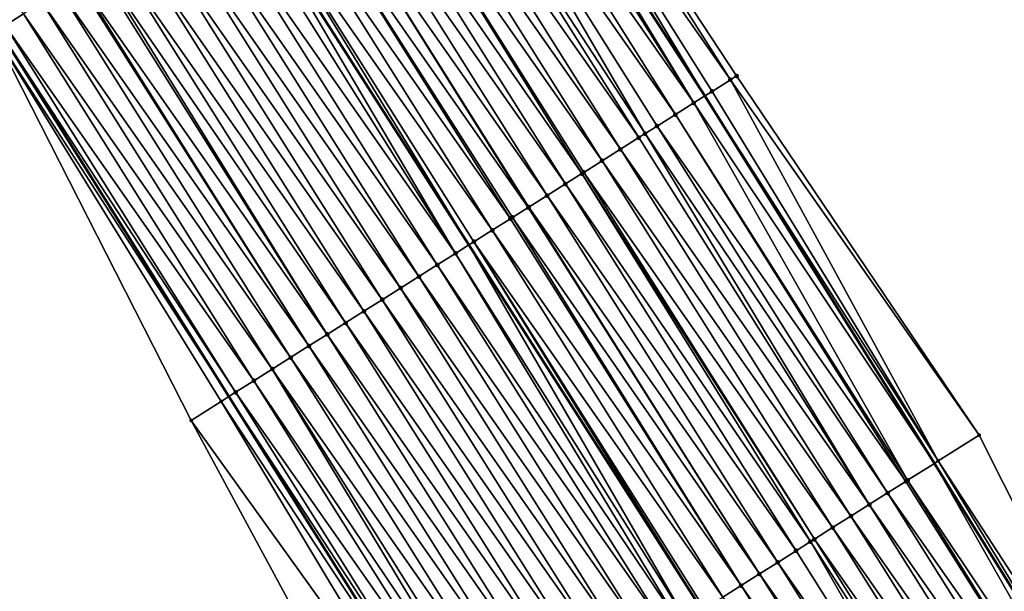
# Model space of a CAD drawing. Header units: feet. Extents: x 2017353 to 2024169, y 808050 to 818690.
# Tile 293 of 305: x 2023142 to 2023187, y 813566 to 813593. Entities that reach past the tile are written whole.
import ezdxf

# ---------------------------------------------------------------- set-up
doc = ezdxf.new("R2010")
doc.units = ezdxf.units.FT
doc.header["$MEASUREMENT"] = 0
for name, color, linetype, lineweight in [('EP_Travel Lane', 172, 'Continuous', 53), ('SB-Road Shots', 141, 'Continuous', 100), ('SB-Road X-Section', 40, 'Continuous', 13), ('STRIPING', 60, 'Continuous', 53)]:
    doc.layers.add(name, color=color, linetype=linetype, lineweight=lineweight)
doc.layers.add('I-77-MM15-17_SB-Surface-BORDER', color=7, linetype='Continuous')
doc.layers.add('I-77-MM15-17_SB-Surface-TIN', color=7, linetype='Continuous')

msp = doc.modelspace()

# ---------------------------------------------------------------- linework, layer by layer
at = {"layer": 'EP_Travel Lane'}
for points in [[(2022991.022505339, 813803.1458993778, 305.6170101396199), (2023003.285776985, 813787.5748178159, 306.3176587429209), (2023015.481625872, 813771.7401552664, 307.0422273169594), (2023027.677817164, 813755.9050481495, 307.7509931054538), (2023039.451268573, 813740.0749688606, 308.4438648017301), (2023051.259084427, 813723.947273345, 309.1315599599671), (2023062.910742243, 813707.9515460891, 309.8217512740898), (2023074.398836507, 813691.5952784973, 310.526257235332), (2023085.886663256, 813675.2393917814, 311.2440111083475), (2023097.152630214, 813658.9396776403, 311.9564695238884), (2023108.400717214, 813642.4176705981, 312.6668367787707), (2023119.426560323, 813626.1889705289, 313.387801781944), (2023130.063606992, 813609.2629426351, 313.9963628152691), (2023140.69929861, 813592.3390709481, 314.6781366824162), (2023151.334193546, 813575.4164669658, 315.40295375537), (2023161.970089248, 813558.4922705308, 316.0737007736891), (2023172.605150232, 813541.5694023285, 316.789546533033), (2023183.240155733, 813524.6466224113, 317.5083899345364)], [(2023022.87013042, 813802.7523768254, 308.1706826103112), (2023034.977134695, 813786.8482880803, 308.8740634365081), (2023047.084266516, 813770.9440317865, 309.571511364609), (2023059.192058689, 813754.6059007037, 310.2723964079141), (2023070.999675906, 813738.4784764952, 310.9698875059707), (2023082.927156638, 813722.1074260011, 311.6875594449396), (2023094.503306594, 813705.8125200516, 312.3790393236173), (2023106.078957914, 813689.5183159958, 313.0950110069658), (2023117.66792653, 813672.9413949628, 313.7577293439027), (2023129.028182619, 813656.4919666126, 314.3854467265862), (2023140.662172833, 813639.5990378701, 315.0095620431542), (2023151.539390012, 813622.8244211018, 315.6302828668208), (2023162.414023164, 813606.0537893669, 316.3875281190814), (2023173.289229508, 813589.2822736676, 317.1144895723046), (2023183.876974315, 813572.3268029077, 317.7604418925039), (2023194.421320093, 813555.3463802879, 318.4628187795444), (2023204.926228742, 813538.3413243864, 319.1687769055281)]]:
    msp.add_polyline3d(points, dxfattribs=at)
at = {"layer": 'I-77-MM15-17_SB-Surface-BORDER', "color": 3, "linetype": 'Continuous', "lineweight": -3}
for points in [[(2023024.964333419, 813804.3748025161, 308.3566072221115), (2023036.946262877, 813788.3742271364, 309.0580661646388), (2023049.169284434, 813772.559950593, 309.7702060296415), (2023061.614257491, 813756.3884599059, 310.4876143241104), (2023073.555617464, 813740.3594481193, 311.1966983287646), (2023085.154819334, 813723.6827751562, 311.8932503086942), (2023097.306286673, 813707.7941838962, 312.6253809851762), (2023108.604489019, 813691.3039202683, 313.3191232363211), (2023120.218062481, 813674.6817501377, 313.9789343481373), (2023131.518725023, 813658.1914563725, 314.5969364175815), (2023143.673377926, 813641.498583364, 315.1908668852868), (2023153.677246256, 813624.1738184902, 315.7780576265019), (2023163.769587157, 813606.9100084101, 316.4957880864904), (2023174.75253143, 813590.2067672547, 317.2367992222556), (2023185.943921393, 813573.6322411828, 317.9227440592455), (2023194.975082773, 813555.6961595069, 318.5071512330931), (2023205.189514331, 813538.5075337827, 319.1876011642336)], [(2023181.852581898, 813523.7702748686, 317.3997637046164), (2023171.551339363, 813540.9040270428, 316.7113860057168), (2023159.106655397, 813556.6838220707, 315.8496676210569), (2023149.587475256, 813574.3128165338, 315.2545603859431), (2023140.480258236, 813592.200764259, 314.6617741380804), (2023129.52701318, 813608.9241119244, 313.9559350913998), (2023117.200194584, 813624.78267664, 313.2088364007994), (2023105.421882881, 813640.386232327, 312.4429763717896), (2023094.197176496, 813656.9241267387, 311.7330354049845), (2023082.980358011, 813673.1857900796, 311.0144584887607), (2023070.66707368, 813688.9574749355, 310.2098197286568), (2023059.170121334, 813705.3067500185, 309.4875459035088), (2023047.574174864, 813721.2345558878, 308.7830737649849), (2023036.571872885, 813737.9548142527, 308.1614076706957), (2023024.851758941, 813753.7143577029, 307.4715350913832), (2023014.230916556, 813770.7705758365, 306.9171997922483), (2023000.449103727, 813785.3755890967, 306.0302409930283), (2022988.183231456, 813800.871041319, 305.3299364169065)]]:
    msp.add_polyline3d(points, dxfattribs=at)
at = {"layer": 'I-77-MM15-17_SB-Surface-TIN', "color": 128, "linetype": 'Continuous', "lineweight": -3}
for points in [[(2023141.007146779, 813592.5334527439, 314.7011332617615), (2023141.852640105, 813593.0674437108, 314.7674261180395), (2023130.372554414, 813609.4580266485, 314.0196393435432)], [(2023174.469288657, 813590.027860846, 317.2141564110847), (2023163.769587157, 813606.9100084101, 316.4957880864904), (2023162.989810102, 813606.4174775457, 316.4335637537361)], [(2023174.469288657, 813590.027860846, 317.2141564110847), (2023174.75253143, 813590.2067672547, 317.2367992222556), (2023163.769587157, 813606.9100084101, 316.4957880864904)], [(2023162.989810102, 813606.4174775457, 316.4335637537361), (2023162.414023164, 813606.0537893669, 316.3875281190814), (2023173.289229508, 813589.2822736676, 317.1144895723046)], [(2023173.623879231, 813589.4937363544, 317.1433300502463), (2023162.989810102, 813606.4174775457, 316.4335637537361), (2023173.289229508, 813589.2822736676, 317.1144895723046)], [(2023173.623879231, 813589.4937363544, 317.1433300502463), (2023174.469288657, 813590.027860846, 317.2141564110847), (2023162.989810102, 813606.4174775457, 316.4335637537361)], [(2023172.77850735, 813588.9595521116, 317.0704749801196), (2023162.14434092, 813605.8834481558, 316.365966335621), (2023161.298889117, 813605.3493911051, 316.297429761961)], [(2023172.77850735, 813588.9595521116, 317.0704749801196), (2023162.414023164, 813606.0537893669, 316.3875281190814), (2023162.14434092, 813605.8834481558, 316.365966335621)], [(2023172.77850735, 813588.9595521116, 317.0704749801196), (2023173.289229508, 813589.2822736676, 317.1144895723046), (2023162.414023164, 813606.0537893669, 316.3875281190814)], [(2023171.933132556, 813588.4253725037, 316.9977772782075), (2023161.298889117, 813605.3493911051, 316.297429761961), (2023160.453406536, 813604.8153830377, 316.2305562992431)], [(2023171.933132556, 813588.4253725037, 316.9977772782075), (2023172.77850735, 813588.9595521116, 317.0704749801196), (2023161.298889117, 813605.3493911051, 316.297429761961)], [(2023170.535514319, 813587.5427371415, 316.8897255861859), (2023160.453406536, 813604.8153830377, 316.2305562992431), (2023159.607913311, 813604.2813919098, 316.1642579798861)], [(2023170.535514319, 813587.5427371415, 316.8897255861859), (2023171.08765565, 813587.8913554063, 316.9305972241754), (2023160.453406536, 813604.8153830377, 316.2305562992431)], [(2023171.08765565, 813587.8913554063, 316.9305972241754), (2023171.933132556, 813588.4253725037, 316.9977772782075), (2023160.453406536, 813604.8153830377, 316.2305562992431)], [(2023170.242068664, 813587.3575134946, 316.8693651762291), (2023159.607913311, 813604.2813919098, 316.1642579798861), (2023158.762419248, 813603.7474021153, 316.0980049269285)], [(2023170.242068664, 813587.3575134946, 316.8693651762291), (2023170.535514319, 813587.5427371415, 316.8897255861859), (2023159.607913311, 813604.2813919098, 316.1642579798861)], [(2023169.396395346, 813586.8238089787, 316.8127980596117), (2023158.762419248, 813603.7474021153, 316.0980049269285), (2023157.916930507, 813603.2134038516, 316.0314643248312)], [(2023169.396395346, 813586.8238089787, 316.8127980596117), (2023170.242068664, 813587.3575134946, 316.8693651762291), (2023158.762419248, 813603.7474021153, 316.0980049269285)], [(2023168.550817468, 813586.2899525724, 316.7510738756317), (2023157.916930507, 813603.2134038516, 316.0314643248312), (2023157.071400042, 813602.6794719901, 315.9671782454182)], [(2023168.550817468, 813586.2899525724, 316.7510738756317), (2023169.396395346, 813586.8238089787, 316.8127980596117), (2023157.916930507, 813603.2134038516, 316.0314643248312)], [(2023167.615130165, 813585.69894926, 316.6765348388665), (2023157.071400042, 813602.6794719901, 315.9671782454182), (2023156.225851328, 813602.1455691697, 315.9038781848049)], [(2023167.615130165, 813585.69894926, 316.6765348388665), (2023167.705336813, 813585.755941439, 316.6840963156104), (2023157.071400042, 813602.6794719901, 315.9671782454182)], [(2023167.705336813, 813585.755941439, 316.6840963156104), (2023168.550817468, 813586.2899525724, 316.7510738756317), (2023157.071400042, 813602.6794719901, 315.9671782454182)], [(2023166.859993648, 813585.2217114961, 316.6096896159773), (2023156.225851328, 813602.1455691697, 315.9038781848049), (2023155.380354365, 813601.6115839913, 315.8377818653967)], [(2023166.859993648, 813585.2217114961, 316.6096896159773), (2023167.615130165, 813585.69894926, 316.6765348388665), (2023156.225851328, 813602.1455691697, 315.9038781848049)], [(2023166.014638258, 813584.6875010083, 316.5359434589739), (2023155.380354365, 813601.6115839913, 315.8377818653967), (2023154.534873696, 813601.0775728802, 315.7708050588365)], [(2023166.014638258, 813584.6875010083, 316.5359434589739), (2023166.859993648, 813585.2217114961, 316.6096896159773), (2023155.380354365, 813601.6115839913, 315.8377818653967)], [(2023165.139166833, 813584.1343837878, 316.4626048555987), (2023154.534873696, 813601.0775728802, 315.7708050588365), (2023153.689400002, 813600.5435506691, 315.7034513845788)], [(2023165.139166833, 813584.1343837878, 316.4626048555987), (2023165.169230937, 813584.1533731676, 316.4650033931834), (2023154.534873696, 813601.0775728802, 315.7708050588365)], [(2023165.169230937, 813584.1533731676, 316.4650033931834), (2023166.014638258, 813584.6875010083, 316.5359434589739), (2023154.534873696, 813601.0775728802, 315.7708050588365)], [(2023164.323679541, 813583.6194746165, 316.4018482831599), (2023153.689400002, 813600.5435506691, 315.7034513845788), (2023152.843888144, 813600.009589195, 315.6381598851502)], [(2023164.323679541, 813583.6194746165, 316.4018482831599), (2023164.413685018, 813583.6762967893, 316.4083484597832), (2023153.689400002, 813600.5435506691, 315.7034513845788)], [(2023164.413685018, 813583.6762967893, 316.4083484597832), (2023165.139166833, 813584.1343837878, 316.4626048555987), (2023153.689400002, 813600.5435506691, 315.7034513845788)], [(2023163.47811835, 813583.0855916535, 316.3392224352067), (2023152.843888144, 813600.009589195, 315.6381598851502), (2023151.998371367, 813599.475635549, 315.573134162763)], [(2023163.47811835, 813583.0855916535, 316.3392224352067), (2023164.323679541, 813583.6194746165, 316.4018482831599), (2023152.843888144, 813600.009589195, 315.6381598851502)], [(2023151.998371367, 813599.475635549, 315.573134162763), (2023151.637735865, 813599.2478804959, 315.5451664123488), (2023162.405940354, 813582.408587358, 316.2589201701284)], [(2023162.632561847, 813582.5517012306, 316.2763433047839), (2023151.998371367, 813599.475635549, 315.573134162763), (2023162.405940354, 813582.408587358, 316.2589201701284)], [(2023162.632561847, 813582.5517012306, 316.2763433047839), (2023163.47811835, 813583.0855916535, 316.3392224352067), (2023151.998371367, 813599.475635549, 315.573134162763)], [(2023161.787044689, 813582.017748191, 316.2113381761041), (2023151.152864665, 813598.9416658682, 315.5075640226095), (2023150.307373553, 813598.4076713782, 315.4411515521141)], [(2023161.787044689, 813582.017748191, 316.2113381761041), (2023151.637735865, 813599.2478804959, 315.5451664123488), (2023151.152864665, 813598.9416658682, 315.5075640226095)], [(2023161.787044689, 813582.017748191, 316.2113381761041), (2023162.405940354, 813582.408587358, 316.2589201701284), (2023151.637735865, 813599.2478804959, 315.5451664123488)], [(2023160.941571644, 813581.4837249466, 316.1439494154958), (2023150.307373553, 813598.4076713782, 315.4411515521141), (2023149.46186924, 813597.8736978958, 315.3754523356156)], [(2023160.941571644, 813581.4837249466, 316.1439494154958), (2023161.787044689, 813582.017748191, 316.2113381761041), (2023150.307373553, 813598.4076713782, 315.4411515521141)], [(2023160.096052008, 813580.949775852, 316.0790782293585), (2023149.46186924, 813597.8736978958, 315.3754523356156), (2023148.616329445, 813597.3397808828, 315.3116704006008)], [(2023160.096052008, 813580.949775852, 316.0790782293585), (2023160.941571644, 813581.4837249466, 316.1439494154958), (2023149.46186924, 813597.8736978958, 315.3754523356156)], [(2023159.25053338, 813580.4158251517, 316.0141525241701), (2023148.616329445, 813597.3397808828, 315.3116704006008), (2023147.770783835, 813596.8058731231, 315.2482026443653)], [(2023159.25053338, 813580.4158251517, 316.0141525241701), (2023160.096052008, 813580.949775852, 316.0790782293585), (2023148.616329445, 813597.3397808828, 315.3116704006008)], [(2023158.404976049, 813579.8819360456, 315.9513181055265), (2023147.770783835, 813596.8058731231, 315.2482026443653), (2023146.925242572, 813596.271958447, 315.1845000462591)], [(2023158.404976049, 813579.8819360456, 315.9513181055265), (2023159.25053338, 813580.4158251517, 316.0141525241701), (2023147.770783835, 813596.8058731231, 315.2482026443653)], [(2023157.559469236, 813579.3479665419, 315.8857539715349), (2023146.925242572, 813596.271958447, 315.1845000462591), (2023146.079709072, 813595.7380314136, 315.120377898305)], [(2023157.559469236, 813579.3479665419, 315.8857539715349), (2023158.404976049, 813579.8819360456, 315.9513181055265), (2023146.925242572, 813596.271958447, 315.1845000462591)], [(2023156.714005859, 813578.8139279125, 315.8178428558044), (2023146.079709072, 813595.7380314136, 315.120377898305), (2023145.374640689, 813595.2927694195, 315.066077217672)], [(2023156.714005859, 813578.8139279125, 315.8178428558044), (2023157.559469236, 813579.3479665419, 315.8857539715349), (2023146.079709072, 813595.7380314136, 315.120377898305)], [(2023155.868563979, 813578.2798550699, 315.7487701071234), (2023145.374640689, 813595.2927694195, 315.066077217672), (2023145.234200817, 813595.2040642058, 315.0548917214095)], [(2023155.868563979, 813578.2798550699, 315.7487701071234), (2023156.714005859, 813578.8139279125, 315.8178428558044), (2023145.374640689, 813595.2927694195, 315.066077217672)], [(2023155.868563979, 813578.2798550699, 315.7487701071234), (2023145.234200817, 813595.2040642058, 315.0548917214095), (2023144.38877383, 813594.669967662, 314.9850142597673)], [(2023155.023084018, 813577.7458428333, 315.6817550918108), (2023144.326789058, 813594.6308032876, 314.9797537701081), (2023143.543407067, 813594.1357752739, 314.9118826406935)], [(2023155.023084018, 813577.7458428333, 315.6817550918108), (2023144.38877383, 813594.669967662, 314.9850142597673), (2023144.326789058, 813594.6308032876, 314.9797537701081)], [(2023155.023084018, 813577.7458428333, 315.6817550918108), (2023155.868563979, 813578.2798550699, 315.7487701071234), (2023144.38877383, 813594.669967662, 314.9850142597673)], [(2023154.177562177, 813577.2118972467, 315.6170030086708), (2023143.543407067, 813594.1357752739, 314.9118826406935), (2023142.698056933, 813593.6015564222, 314.8378525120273)], [(2023154.177562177, 813577.2118972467, 315.6170030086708), (2023155.023084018, 813577.7458428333, 315.6817550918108), (2023143.543407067, 813594.1357752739, 314.9118826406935)], [(2023153.332007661, 813576.6780036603, 315.5540164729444), (2023142.698056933, 813593.6015564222, 314.8378525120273), (2023141.852640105, 813593.0674437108, 314.7674261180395)], [(2023153.332007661, 813576.6780036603, 315.5540164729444), (2023154.177562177, 813577.2118972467, 315.6170030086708), (2023142.698056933, 813593.6015564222, 314.8378525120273)], [(2023152.486429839, 813576.144147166, 315.4922893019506), (2023141.852640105, 813593.0674437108, 314.7674261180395), (2023141.007146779, 813592.5334527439, 314.7011332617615)], [(2023152.486429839, 813576.144147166, 315.4922893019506), (2023153.332007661, 813576.6780036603, 315.5540164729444), (2023141.852640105, 813593.0674437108, 314.7674261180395)], [(2023151.640905, 813575.6102063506, 315.4276992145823), (2023141.007146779, 813592.5334527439, 314.7011332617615), (2023140.69929861, 813592.3390709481, 314.6781366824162)], [(2023151.640905, 813575.6102063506, 315.4276992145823), (2023152.486429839, 813576.144147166, 315.4922893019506), (2023141.007146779, 813592.5334527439, 314.7011332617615)], [(2023140.480258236, 813592.200764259, 314.6617741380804), (2023151.334193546, 813575.4164669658, 315.40295375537), (2023140.69929861, 813592.3390709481, 314.6781366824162)], [(2023150.97750755, 813575.1911603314, 315.3741763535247), (2023151.334193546, 813575.4164669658, 315.40295375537), (2023140.480258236, 813592.200764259, 314.6617741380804)], [(2023150.97750755, 813575.1911603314, 315.3741763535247), (2023140.480258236, 813592.200764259, 314.6617741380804), (2023149.587475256, 813574.3128165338, 315.2545603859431)], [(2023151.640905, 813575.6102063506, 315.4276992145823), (2023140.69929861, 813592.3390709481, 314.6781366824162), (2023151.334193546, 813575.4164669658, 315.40295375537)], [(2023184.05821777, 813572.4412712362, 317.7746480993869), (2023174.469288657, 813590.027860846, 317.2141564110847), (2023173.623879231, 813589.4937363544, 317.1433300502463)], [(2023185.943921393, 813573.6322411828, 317.9227440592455), (2023174.75253143, 813590.2067672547, 317.2367992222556), (2023174.469288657, 813590.027860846, 317.2141564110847)], [(2023184.05821777, 813572.4412712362, 317.7746480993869), (2023185.943921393, 813573.6322411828, 317.9227440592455), (2023174.469288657, 813590.027860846, 317.2141564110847)], [(2023184.05821777, 813572.4412712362, 317.7746480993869), (2023173.623879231, 813589.4937363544, 317.1433300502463), (2023173.289229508, 813589.2822736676, 317.1144895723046)], [(2023182.646124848, 813571.549432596, 317.6639655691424), (2023172.77850735, 813588.9595521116, 317.0704749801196), (2023171.933132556, 813588.4253725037, 316.9977772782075)], [(2023172.77850735, 813588.9595521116, 317.0704749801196), (2023183.876974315, 813572.3268029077, 317.7604418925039), (2023173.289229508, 813589.2822736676, 317.1144895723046)], [(2023182.646124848, 813571.549432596, 317.6639655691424), (2023183.876974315, 813572.3268029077, 317.7604418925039), (2023172.77850735, 813588.9595521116, 317.0704749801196)], [(2023184.05821777, 813572.4412712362, 317.7746480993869), (2023173.289229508, 813589.2822736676, 317.1144895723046), (2023183.876974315, 813572.3268029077, 317.7604418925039)], [(2023182.568111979, 813571.5001826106, 317.6583564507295), (2023171.933132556, 813588.4253725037, 316.9977772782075), (2023171.08765565, 813587.8913554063, 316.9305972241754)], [(2023182.568111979, 813571.5001826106, 317.6583564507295), (2023182.646124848, 813571.549432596, 317.6639655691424), (2023171.933132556, 813588.4253725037, 316.9977772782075)], [(2023180.877039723, 813570.4323369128, 317.5303962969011), (2023170.535514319, 813587.5427371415, 316.8897255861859), (2023170.242068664, 813587.3575134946, 316.8693651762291)], [(2023181.722534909, 813570.9663249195, 317.5965886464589), (2023171.08765565, 813587.8913554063, 316.9305972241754), (2023170.535514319, 813587.5427371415, 316.8897255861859)], [(2023180.877039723, 813570.4323369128, 317.5303962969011), (2023181.722534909, 813570.9663249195, 317.5965886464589), (2023170.535514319, 813587.5427371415, 316.8897255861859)], [(2023181.722534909, 813570.9663249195, 317.5965886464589), (2023182.568111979, 813571.5001826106, 317.6583564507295), (2023171.08765565, 813587.8913554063, 316.9305972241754)], [(2023180.877039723, 813570.4323369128, 317.5303962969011), (2023170.242068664, 813587.3575134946, 316.8693651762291), (2023169.396395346, 813586.8238089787, 316.8127980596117)], [(2023180.03164258, 813569.8981928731, 317.4589062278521), (2023169.396395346, 813586.8238089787, 316.8127980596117), (2023168.550817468, 813586.2899525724, 316.7510738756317)], [(2023180.03164258, 813569.8981928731, 317.4589062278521), (2023180.877039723, 813570.4323369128, 317.5303962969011), (2023169.396395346, 813586.8238089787, 316.8127980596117)], [(2023179.186196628, 813569.3641265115, 317.3900535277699), (2023168.550817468, 813586.2899525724, 316.7510738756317), (2023167.705336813, 813585.755941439, 316.6840963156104)], [(2023179.186196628, 813569.3641265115, 317.3900535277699), (2023180.03164258, 813569.8981928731, 317.4589062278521), (2023168.550817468, 813586.2899525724, 316.7510738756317)], [(2023178.163044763, 813568.7181122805, 317.3142396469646), (2023167.615130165, 813585.69894926, 316.6765348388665), (2023166.859993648, 813585.2217114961, 316.6096896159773)], [(2023178.340648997, 813568.8302219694, 317.3266950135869), (2023167.705336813, 813585.755941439, 316.6840963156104), (2023167.615130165, 813585.69894926, 316.6765348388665)], [(2023178.163044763, 813568.7181122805, 317.3142396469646), (2023178.340648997, 813568.8302219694, 317.3266950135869), (2023167.615130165, 813585.69894926, 316.6765348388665)], [(2023178.340648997, 813568.8302219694, 317.3266950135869), (2023179.186196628, 813569.3641265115, 317.3900535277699), (2023167.705336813, 813585.755941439, 316.6840963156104)], [(2023177.49503609, 813568.2964213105, 317.2668635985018), (2023166.859993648, 813585.2217114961, 316.6096896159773), (2023166.014638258, 813584.6875010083, 316.5359434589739)], [(2023177.49503609, 813568.2964213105, 317.2668635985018), (2023178.163044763, 813568.7181122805, 317.3142396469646), (2023166.859993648, 813585.2217114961, 316.6096896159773)], [(2023176.649494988, 813567.7625063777, 317.2031522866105), (2023166.014638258, 813584.6875010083, 316.5359434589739), (2023165.169230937, 813584.1533731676, 316.4650033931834)], [(2023176.649494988, 813567.7625063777, 317.2031522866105), (2023177.49503609, 813568.2964213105, 317.2668635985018), (2023166.014638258, 813584.6875010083, 316.5359434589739)], [(2023175.803999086, 813567.2285195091, 317.1369985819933), (2023165.139166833, 813584.1343837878, 316.4626048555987), (2023164.413685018, 813583.6762967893, 316.4083484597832)], [(2023175.803999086, 813567.2285195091, 317.1369985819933), (2023165.169230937, 813584.1533731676, 316.4650033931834), (2023165.139166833, 813584.1343837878, 316.4626048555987)], [(2023175.803999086, 813567.2285195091, 317.1369985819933), (2023176.649494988, 813567.7625063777, 317.2031522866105), (2023165.169230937, 813584.1533731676, 316.4650033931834)], [(2023174.958554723, 813566.6944506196, 317.0680600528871), (2023164.323679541, 813583.6194746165, 316.4018482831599), (2023163.47811835, 813583.0855916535, 316.3392224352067)], [(2023174.958554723, 813566.6944506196, 317.0680600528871), (2023164.413685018, 813583.6762967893, 316.4083484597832), (2023164.323679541, 813583.6194746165, 316.4018482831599)], [(2023174.958554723, 813566.6944506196, 317.0680600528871), (2023175.803999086, 813567.2285195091, 317.1369985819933), (2023164.413685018, 813583.6762967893, 316.4083484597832)], [(2023174.113096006, 813566.1604045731, 316.9998971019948), (2023163.47811835, 813583.0855916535, 316.3392224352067), (2023162.632561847, 813582.5517012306, 316.2763433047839)], [(2023174.113096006, 813566.1604045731, 316.9998971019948), (2023174.958554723, 813566.6944506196, 317.0680600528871), (2023163.47811835, 813583.0855916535, 316.3392224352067)], [(2023162.632561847, 813582.5517012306, 316.2763433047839), (2023162.405940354, 813582.408587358, 316.2589201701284), (2023173.167802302, 813565.5633564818, 316.9251493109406)], [(2023173.267611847, 813565.626399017, 316.933108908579), (2023162.632561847, 813582.5517012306, 316.2763433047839), (2023173.167802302, 813565.5633564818, 316.9251493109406)], [(2023173.267611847, 813565.626399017, 316.933108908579), (2023174.113096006, 813566.1604045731, 316.9998971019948), (2023162.632561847, 813582.5517012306, 316.2763433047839)], [(2023172.422139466, 813565.0923747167, 316.8656842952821), (2023162.405940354, 813582.408587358, 316.2589201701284), (2023161.787044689, 813582.017748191, 316.2113381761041)], [(2023172.422139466, 813565.0923747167, 316.8656842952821), (2023173.167802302, 813565.5633564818, 316.9251493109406), (2023162.405940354, 813582.408587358, 316.2589201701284)], [(2023172.140124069, 813564.9142608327, 316.8435599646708), (2023161.787044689, 813582.017748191, 316.2113381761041), (2023160.941571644, 813581.4837249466, 316.1439494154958)], [(2023172.140124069, 813564.9142608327, 316.8435599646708), (2023172.422139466, 813565.0923747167, 316.8656842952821), (2023161.787044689, 813582.017748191, 316.2113381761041)], [(2023171.576614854, 813564.558433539, 316.8010819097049), (2023160.941571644, 813581.4837249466, 316.1439494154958), (2023160.096052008, 813580.949775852, 316.0790782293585)], [(2023171.576614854, 813564.558433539, 316.8010819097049), (2023172.140124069, 813564.9142608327, 316.8435599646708), (2023160.941571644, 813581.4837249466, 316.1439494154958)], [(2023170.73102312, 813564.0245991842, 316.740106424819), (2023160.096052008, 813580.949775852, 316.0790782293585), (2023159.25053338, 813580.4158251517, 316.0141525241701)], [(2023170.73102312, 813564.0245991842, 316.740106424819), (2023171.576614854, 813564.558433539, 316.8010819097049), (2023160.096052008, 813580.949775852, 316.0790782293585)], [(2023169.885401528, 813563.4908123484, 316.6807443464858), (2023159.25053338, 813580.4158251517, 316.0141525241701), (2023158.404976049, 813579.8819360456, 315.9513181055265)], [(2023169.885401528, 813563.4908123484, 316.6807443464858), (2023170.73102312, 813564.0245991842, 316.740106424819), (2023159.25053338, 813580.4158251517, 316.0141525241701)], [(2023169.039842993, 813562.9569251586, 316.6179749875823), (2023158.404976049, 813579.8819360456, 315.9513181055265), (2023157.559469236, 813579.3479665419, 315.8857539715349)], [(2023169.039842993, 813562.9569251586, 316.6179749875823), (2023169.885401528, 813563.4908123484, 316.6807443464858), (2023158.404976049, 813579.8819360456, 315.9513181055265)], [(2023168.194349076, 813562.4229351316, 316.5517140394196), (2023157.559469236, 813579.3479665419, 315.8857539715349), (2023156.714005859, 813578.8139279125, 315.8178428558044)], [(2023168.194349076, 813562.4229351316, 316.5517140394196), (2023169.039842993, 813562.9569251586, 316.6179749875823), (2023157.559469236, 813579.3479665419, 315.8857539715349)], [(2023167.348880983, 813561.8889040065, 316.4840577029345), (2023156.714005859, 813578.8139279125, 315.8178428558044), (2023155.868563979, 813578.2798550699, 315.7487701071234)], [(2023167.348880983, 813561.8889040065, 316.4840577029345), (2023168.194349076, 813562.4229351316, 316.5517140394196), (2023156.714005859, 813578.8139279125, 315.8178428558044)], [(2023166.503430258, 813561.3548452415, 316.4154629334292), (2023155.868563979, 813578.2798550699, 315.7487701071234), (2023155.023084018, 813577.7458428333, 315.6817550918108)], [(2023166.503430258, 813561.3548452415, 316.4154629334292), (2023167.348880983, 813561.8889040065, 316.4840577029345), (2023155.868563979, 813578.2798550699, 315.7487701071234)], [(2023165.65794708, 813560.8208381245, 316.3486217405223), (2023155.023084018, 813577.7458428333, 315.6817550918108), (2023154.177562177, 813577.2118972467, 315.6170030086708)], [(2023165.65794708, 813560.8208381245, 316.3486217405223), (2023166.503430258, 813561.3548452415, 316.4154629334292), (2023155.023084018, 813577.7458428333, 315.6817550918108)], [(2023164.812391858, 813560.2869456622, 316.2856733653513), (2023154.177562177, 813577.2118972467, 315.6170030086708), (2023153.332007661, 813576.6780036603, 315.5540164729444)], [(2023164.812391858, 813560.2869456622, 316.2856733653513), (2023165.65794708, 813560.8208381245, 316.3486217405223), (2023154.177562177, 813577.2118972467, 315.6170030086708)], [(2023163.653124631, 813559.5552129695, 316.2052325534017), (2023153.332007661, 813576.6780036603, 315.5540164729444), (2023152.486429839, 813576.144147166, 315.4922893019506)], [(2023163.653124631, 813559.5552129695, 316.2052325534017), (2023163.96675939, 813559.7531761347, 316.2268989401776), (2023153.332007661, 813576.6780036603, 315.5540164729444)], [(2023163.96675939, 813559.7531761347, 316.2268989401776), (2023164.812391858, 813560.2869456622, 316.2856733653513), (2023153.332007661, 813576.6780036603, 315.5540164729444)], [(2023163.121156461, 813559.2193595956, 316.1665283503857), (2023152.486429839, 813576.144147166, 315.4922893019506), (2023151.640905, 813575.6102063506, 315.4276992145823)], [(2023163.121156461, 813559.2193595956, 316.1665283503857), (2023163.653124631, 813559.5552129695, 316.2052325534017), (2023152.486429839, 813576.144147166, 315.4922893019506)], [(2023150.97750755, 813575.1911603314, 315.3741763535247), (2023161.970089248, 813558.4922705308, 316.0737007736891), (2023151.334193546, 813575.4164669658, 315.40295375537)], [(2023162.275684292, 813558.6853349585, 316.0990922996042), (2023151.640905, 813575.6102063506, 315.4276992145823), (2023151.334193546, 813575.4164669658, 315.40295375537)], [(2023162.275684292, 813558.6853349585, 316.0990922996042), (2023151.334193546, 813575.4164669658, 315.40295375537), (2023161.970089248, 813558.4922705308, 316.0737007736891)], [(2023162.275684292, 813558.6853349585, 316.0990922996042), (2023163.121156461, 813559.2193595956, 316.1665283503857), (2023151.640905, 813575.6102063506, 315.4276992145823)], [(2023161.261820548, 813558.0448107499, 316.0148515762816), (2023150.97750755, 813575.1911603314, 315.3741763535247), (2023149.587475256, 813574.3128165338, 315.2545603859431)], [(2023161.261820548, 813558.0448107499, 316.0148515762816), (2023161.970089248, 813558.4922705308, 316.0737007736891), (2023150.97750755, 813575.1911603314, 315.3741763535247)], [(2023161.261820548, 813558.0448107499, 316.0148515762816), (2023149.587475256, 813574.3128165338, 315.2545603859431), (2023159.106655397, 813556.6838220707, 315.8496676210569)], [(2023194.975082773, 813555.6961595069, 318.5071512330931), (2023185.943921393, 813573.6322411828, 317.9227440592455), (2023184.05821777, 813572.4412712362, 317.7746480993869)], [(2023193.756324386, 813554.9263417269, 318.4095813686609), (2023183.876974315, 813572.3268029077, 317.7604418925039), (2023182.646124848, 813571.549432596, 317.6639655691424)], [(2023184.05821777, 813572.4412712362, 317.7746480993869), (2023183.876974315, 813572.3268029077, 317.7604418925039), (2023194.421320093, 813555.3463802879, 318.4628187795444)], [(2023193.756324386, 813554.9263417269, 318.4095813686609), (2023194.421320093, 813555.3463802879, 318.4628187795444), (2023183.876974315, 813572.3268029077, 317.7604418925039)], [(2023194.975082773, 813555.6961595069, 318.5071512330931), (2023184.05821777, 813572.4412712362, 317.7746480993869), (2023194.421320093, 813555.3463802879, 318.4628187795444)], [(2023193.202203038, 813554.5764065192, 318.3669377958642), (2023182.568111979, 813571.5001826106, 317.6583564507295), (2023181.722534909, 813570.9663249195, 317.5965886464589)], [(2023193.202203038, 813554.5764065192, 318.3669377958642), (2023182.646124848, 813571.549432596, 317.6639655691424), (2023182.568111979, 813571.5001826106, 317.6583564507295)], [(2023193.202203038, 813554.5764065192, 318.3669377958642), (2023193.756324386, 813554.9263417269, 318.4095813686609), (2023182.646124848, 813571.549432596, 317.6639655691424)], [(2023192.356659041, 813554.0424961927, 318.3033828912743), (2023181.722534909, 813570.9663249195, 317.5965886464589), (2023180.877039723, 813570.4323369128, 317.5303962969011)], [(2023192.356659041, 813554.0424961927, 318.3033828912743), (2023193.202203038, 813554.5764065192, 318.3669377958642), (2023181.722534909, 813570.9663249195, 317.5965886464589)], [(2023191.511123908, 813553.5085717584, 318.2393489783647), (2023180.877039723, 813570.4323369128, 317.5303962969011), (2023180.03164258, 813569.8981928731, 317.4589062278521)], [(2023191.511123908, 813553.5085717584, 318.2393489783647), (2023192.356659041, 813554.0424961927, 318.3033828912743), (2023180.877039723, 813570.4323369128, 317.5303962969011)], [(2023190.665625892, 813552.974588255, 318.1733095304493), (2023180.03164258, 813569.8981928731, 317.4589062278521), (2023179.186196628, 813569.3641265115, 317.3900535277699)], [(2023190.665625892, 813552.974588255, 318.1733095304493), (2023191.511123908, 813553.5085717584, 318.2393489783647), (2023180.03164258, 813569.8981928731, 317.4589062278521)], [(2023189.820132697, 813552.4405970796, 318.1070095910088), (2023179.186196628, 813569.3641265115, 317.3900535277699), (2023178.340648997, 813568.8302219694, 317.3266950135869)], [(2023189.820132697, 813552.4405970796, 318.1070095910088), (2023190.665625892, 813552.974588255, 318.1733095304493), (2023179.186196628, 813569.3641265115, 317.3900535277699)], [(2023188.129090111, 813551.372704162, 317.977446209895), (2023178.163044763, 813568.7181122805, 317.3142396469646), (2023177.49503609, 813568.2964213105, 317.2668635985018)], [(2023188.974612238, 813551.9066492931, 318.0421828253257), (2023178.340648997, 813568.8302219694, 317.3266950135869), (2023178.163044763, 813568.7181122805, 317.3142396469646)], [(2023188.129090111, 813551.372704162, 317.977446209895), (2023188.974612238, 813551.9066492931, 318.0421828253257), (2023178.163044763, 813568.7181122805, 317.3142396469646)], [(2023188.974612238, 813551.9066492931, 318.0421828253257), (2023189.820132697, 813552.4405970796, 318.1070095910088), (2023178.340648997, 813568.8302219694, 317.3266950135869)], [(2023188.129090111, 813551.372704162, 317.977446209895), (2023177.49503609, 813568.2964213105, 317.2668635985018), (2023176.649494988, 813567.7625063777, 317.2031522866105)], [(2023187.283565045, 813550.8387637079, 317.912868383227), (2023176.649494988, 813567.7625063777, 317.2031522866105), (2023175.803999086, 813567.2285195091, 317.1369985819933)], [(2023187.283565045, 813550.8387637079, 317.912868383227), (2023188.129090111, 813551.372704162, 317.977446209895), (2023176.649494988, 813567.7625063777, 317.2031522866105)], [(2023186.438058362, 813550.3047939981, 317.8472972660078), (2023175.803999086, 813567.2285195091, 317.1369985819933), (2023174.958554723, 813566.6944506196, 317.0680600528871)], [(2023186.438058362, 813550.3047939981, 317.8472972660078), (2023187.283565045, 813550.8387637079, 317.912868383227), (2023175.803999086, 813567.2285195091, 317.1369985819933)], [(2023185.592556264, 813549.7708169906, 317.7814783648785), (2023174.958554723, 813566.6944506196, 317.0680600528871), (2023174.113096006, 813566.1604045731, 316.9998971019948)], [(2023185.592556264, 813549.7708169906, 317.7814783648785), (2023186.438058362, 813550.3047939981, 317.8472972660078), (2023174.958554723, 813566.6944506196, 317.0680600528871)]]:
    msp.add_3dface(points, dxfattribs=at)
at = {"layer": 'SB-Road Shots', "lineweight": 100}
for p in [(2023174.469288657, 813590.027860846, 317.2141564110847), (2023174.75253143, 813590.2067672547, 317.2367992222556), (2023173.623879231, 813589.4937363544, 317.1433300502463), (2023172.77850735, 813588.9595521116, 317.0704749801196), (2023171.933132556, 813588.4253725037, 316.9977772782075), (2023170.535514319, 813587.5427371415, 316.8897255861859), (2023171.08765565, 813587.8913554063, 316.9305972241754), (2023170.242068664, 813587.3575134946, 316.8693651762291), (2023169.396395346, 813586.8238089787, 316.8127980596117), (2023168.550817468, 813586.2899525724, 316.7510738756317), (2023167.615130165, 813585.69894926, 316.6765348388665), (2023167.705336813, 813585.755941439, 316.6840963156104), (2023166.859993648, 813585.2217114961, 316.6096896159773), (2023166.014638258, 813584.6875010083, 316.5359434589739), (2023165.139166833, 813584.1343837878, 316.4626048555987), (2023165.169230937, 813584.1533731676, 316.4650033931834), (2023164.323679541, 813583.6194746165, 316.4018482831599), (2023164.413685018, 813583.6762967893, 316.4083484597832), (2023163.47811835, 813583.0855916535, 316.3392224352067), (2023162.632561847, 813582.5517012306, 316.2763433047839), (2023161.787044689, 813582.017748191, 316.2113381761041), (2023160.941571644, 813581.4837249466, 316.1439494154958), (2023160.096052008, 813580.949775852, 316.0790782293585), (2023159.25053338, 813580.4158251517, 316.0141525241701), (2023158.404976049, 813579.8819360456, 315.9513181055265), (2023157.559469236, 813579.3479665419, 315.8857539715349), (2023156.714005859, 813578.8139279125, 315.8178428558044), (2023155.868563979, 813578.2798550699, 315.7487701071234), (2023155.023084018, 813577.7458428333, 315.6817550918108), (2023154.177562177, 813577.2118972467, 315.6170030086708), (2023153.332007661, 813576.6780036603, 315.5540164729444), (2023152.486429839, 813576.144147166, 315.4922893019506), (2023151.640905, 813575.6102063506, 315.4276992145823), (2023182.568111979, 813571.5001826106, 317.6583564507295), (2023182.646124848, 813571.549432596, 317.6639655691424), (2023181.722534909, 813570.9663249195, 317.5965886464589), (2023180.877039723, 813570.4323369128, 317.5303962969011), (2023180.03164258, 813569.8981928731, 317.4589062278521), (2023179.186196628, 813569.3641265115, 317.3900535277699), (2023178.163044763, 813568.7181122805, 317.3142396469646), (2023178.340648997, 813568.8302219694, 317.3266950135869), (2023177.49503609, 813568.2964213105, 317.2668635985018), (2023176.649494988, 813567.7625063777, 317.2031522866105), (2023175.803999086, 813567.2285195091, 317.1369985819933), (2023174.958554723, 813566.6944506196, 317.0680600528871)]:
    msp.add_point(p, dxfattribs=at)
at = {"layer": 'SB-Road Shots', "lineweight": 70}
for p in [(2023150.97750755, 813575.1911603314, 315.3741763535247), (2023149.587475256, 813574.3128165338, 315.2545603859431), (2023185.943921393, 813573.6322411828, 317.9227440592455), (2023184.05821777, 813572.4412712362, 317.7746480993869)]:
    msp.add_point(p, dxfattribs=at)
at = {"layer": 'SB-Road X-Section', "extrusion": (0.5317168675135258, -0.846208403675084, 0.0347636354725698), "elevation": 387280.3000387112, "flags": 128}
msp.add_lwpolyline([(2145923.778963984, -13154.72660280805), (2145922.856665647, -13154.7888647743), (2145921.856665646, -13154.85650307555), (2145920.856665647, -13154.92508110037), (2145919.856665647, -13154.99199500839), (2145918.856665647, -13155.0583334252), (2145917.856665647, -13155.12462654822), (2145916.856665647, -13155.19120739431), (2145915.856665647, -13155.25553235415), (2145914.856665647, -13155.31887069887), (2145913.856665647, -13155.38500699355), (2145912.856665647, -13155.45202430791), (2145911.856665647, -13155.5194187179), (2145910.856665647, -13155.58474970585), (2145909.856665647, -13155.64981475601), (2145908.856665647, -13155.71542455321), (2145907.856665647, -13155.7818771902), (2145906.856665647, -13155.84761614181), (2145905.856665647, -13155.91143665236), (2145904.856665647, -13155.97494279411), (2145903.856665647, -13156.03868391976), (2145902.856665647, -13156.10284484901), (2145902.022773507, -13156.15717837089), (2145901.856665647, -13156.16837063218), (2145900.856665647, -13156.23829035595), (2145900.783344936, -13156.24355402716), (2145899.856665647, -13156.31146620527), (2145898.856665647, -13156.38554110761), (2145897.856665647, -13156.45601009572), (2145896.856665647, -13156.52234304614), (2145896.233535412, -13156.56172597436)], dxfattribs=at)
at = {"layer": 'SB-Road X-Section', "extrusion": (0.5317168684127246, -0.8462084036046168, 0.03476362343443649), "elevation": 387300.3019114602, "flags": 128}
msp.add_lwpolyline([(2145894.427414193, -13156.65966885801), (2145896.07169528, -13156.53998054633), (2145896.856355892, -13156.48642531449), (2145897.856355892, -13156.42179616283), (2145898.856355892, -13156.36003165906), (2145899.856355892, -13156.2970070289), (2145900.856355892, -13156.23221578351), (2145901.856355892, -13156.16516023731), (2145902.856355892, -13156.09604571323), (2145903.856355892, -13156.02809352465), (2145904.856355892, -13155.96248973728), (2145905.856355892, -13155.89961731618), (2145906.856355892, -13155.83465234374), (2145907.856355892, -13155.7697419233), (2145908.856355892, -13155.70231240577), (2145909.856355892, -13155.6372679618), (2145910.856355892, -13155.57435080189), (2145911.856355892, -13155.51168707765), (2145911.962796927, -13155.50518296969), (2145912.820796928, -13155.45089375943), (2145912.856355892, -13155.44849377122), (2145913.856355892, -13155.37751080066), (2145914.856355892, -13155.30372004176), (2145915.74965407, -13155.23683439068), (2145915.856355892, -13155.22926834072), (2145916.856355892, -13155.16225027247), (2145917.856355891, -13155.10048875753), (2145918.856355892, -13155.04388742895), (2145919.203368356, -13155.02351470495), (2145919.856355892, -13154.98261834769), (2145920.856355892, -13154.91539766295), (2145921.856355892, -13154.84265599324), (2145922.856355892, -13154.76975686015), (2145923.856355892, -13154.69888766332), (2145924.191368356, -13154.67623115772)], dxfattribs=at)
at = {"layer": 'SB-Road X-Section', "extrusion": (0.531716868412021, -0.8462084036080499, 0.03476362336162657), "elevation": 387320.301907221, "flags": 128}
msp.add_lwpolyline([(2145924.849059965, -13154.68553603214), (2145922.618754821, -13154.83372156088), (2145920.94861478, -13154.94447103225), (2145920.856356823, -13154.95008354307), (2145919.856356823, -13155.0118887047), (2145918.856356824, -13155.07812108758), (2145917.856356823, -13155.14965439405), (2145916.856356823, -13155.21854873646), (2145915.856356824, -13155.28194557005), (2145915.646329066, -13155.29440846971), (2145914.856356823, -13155.34181317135), (2145913.856356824, -13155.40556301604), (2145912.856356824, -13155.47175673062), (2145911.856356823, -13155.54073695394), (2145910.856356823, -13155.60894113), (2145909.856356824, -13155.6757697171), (2145908.856356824, -13155.74323510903), (2145908.522805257, -13155.7653728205), (2145907.856356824, -13155.80787656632), (2145906.856356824, -13155.86888892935), (2145905.856356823, -13155.92828691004), (2145904.856356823, -13155.99109423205), (2145903.856356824, -13156.05739525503), (2145902.856356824, -13156.12509251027), (2145901.856356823, -13156.1937287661), (2145900.856356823, -13156.26061038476), (2145899.856356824, -13156.3235968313), (2145898.856356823, -13156.38240680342), (2145898.485471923, -13156.40408629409), (2145897.856356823, -13156.44281390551), (2145896.856356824, -13156.51029074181), (2145895.65711441, -13156.59458241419), (2145893.108194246, -13156.75986627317)], dxfattribs=at)
at = {"layer": 'STRIPING'}
msp.add_polyline3d([(2023013.087588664, 813795.1681484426, 307.1800369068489), (2023025.289069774, 813779.3373057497, 307.8929810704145), (2023037.490631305, 813763.5063587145, 308.6022145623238), (2023049.449252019, 813747.431255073, 309.2971778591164), (2023061.257169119, 813731.3034212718, 309.9798800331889), (2023073.042677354, 813715.1130291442, 310.6740433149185), (2023084.540112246, 813698.7630558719, 311.372172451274), (2023096.037625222, 813682.4129715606, 312.0664382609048), (2023107.406418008, 813665.93260703, 312.733613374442), (2023118.631189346, 813649.39460383, 313.4399986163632), (2023129.881959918, 813632.7917992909, 314.1948764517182), (2023140.760924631, 813616.0181797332, 314.8131413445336), (2023151.637735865, 813599.2478804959, 315.5451664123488), (2023162.405940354, 813582.408587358, 316.2589201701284), (2023173.167802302, 813565.5633564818, 316.9251493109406), (2023183.928506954, 813548.719937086, 317.6531741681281), (2023194.661508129, 813531.8591779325, 318.3828489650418)], dxfattribs=at)

doc.saveas('drawing.dxf')
